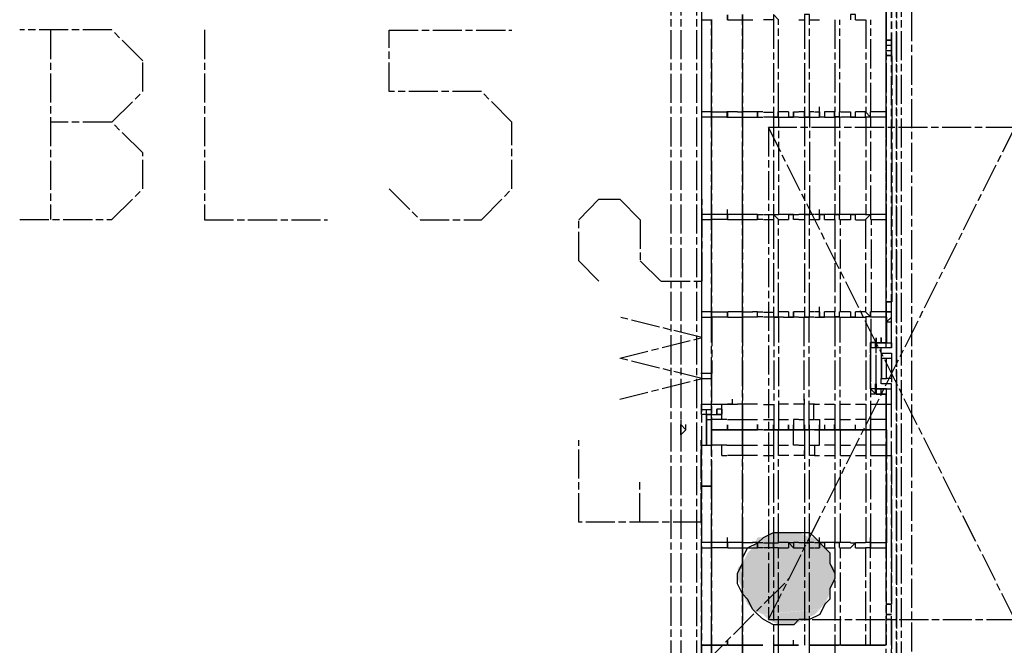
# Model space of a CAD drawing. Header units: millimetres. Extents: x -523 to 1404227, y -783705 to 1038705.
# Tile 502 of 508: x 909950 to 910763, y 237188 to 237704. Entities that reach past the tile are written whole.
import ezdxf

# ---------------------------------------------------------------- set-up
doc = ezdxf.new("R2010")
doc.units = ezdxf.units.MM
doc.linetypes.add('ACAD_ISO08W100', pattern=[36, 24, -3, 6, -3])
doc.layers.add('!!ELEKTRYKA', color=7, linetype='Continuous')

msp = doc.modelspace()

# ---------------------------------------------------------------- linework, layer by layer
at = {"layer": '!!ELEKTRYKA', "color": 252, "linetype": 'ACAD_ISO08W100', "lineweight": -3}
for points in [[(910509.24, 236904.17), (910509.24, 236908.46), (910509.24, 236904.17), (910509.24, 236908.46), (910509.24, 236912.68), (910513.41, 236912.68), (910513.41, 237983.7), (910513.41, 237987.92), (910513.41, 237992.21), (910509.24, 237992.21), (910513.41, 237992.21)], [(910509.24, 237992.21), (910509.24, 237987.92), (910509.24, 237983.7), (910509.24, 236912.68), (910509.24, 236916.91)], [(910492.02, 237988.05), (910487.85, 237988.05), (910487.85, 237983.76), (910487.85, 236912.74), (910487.85, 236908.52), (910492.02, 236908.52)], [(910487.85, 237983.76), (910492.02, 237983.76), (910496.18, 237983.76), (910496.18, 236912.74)], [(910513.38, 237928.7), (910513.38, 237924.48), (910513.38, 237382.59), (910521.71, 237382.59)], [(910678.35, 236950.84), (910678.35, 237818.68)], [(910686.68, 237818.68), (910686.68, 236912.74)], [(910665.67, 237437.68), (910665.67, 237729.81)], [(910669.84, 237729.81), (910669.84, 237437.68)], [(910670.07, 237729.77), (910670.07, 237687.39)], [(910665.88, 237712.75), (910665.88, 237708.54), (910665.88, 237704.32)], [(910513.38, 237704.33), (910517.55, 237704.33), (910521.71, 237704.33)], [(910534.77, 237704.27), (910534.77, 237708.49), (910534.77, 237704.27)], [(910534.81, 237704.33), (910543.14, 237704.33)], [(910543.05, 237704.34), (910547.22, 237704.34)], [(910547.19, 237704.34), (910547.19, 237708.57), (910547.19, 237704.34)], [(910547.19, 237704.34), (910555.52, 237704.34)], [(910572.77, 237704.27), (910568.61, 237704.27), (910564.44, 237704.27)], [(910593.6, 237704.34), (910597.76, 237704.34)], [(910602.42, 237704.27), (910602.42, 237708.5), (910598.26, 237708.5), (910598.26, 237704.27)], [(910598.3, 237704.34), (910598.3, 237628.09)], [(910602.4, 237704.28), (910606.56, 237704.28)], [(910602.46, 237628.09), (910602.46, 237704.34)], [(910606.63, 237704.34), (910610.79, 237704.34)], [(910623.35, 237704.34), (910623.35, 237628.13)], [(910627.51, 237628.13), (910627.51, 237704.34)], [(910640.37, 237704.33), (910640.37, 237708.55), (910636.21, 237708.55), (910636.21, 237704.33)], [(910640.43, 237704.34), (910648.75, 237704.34)], [(910648.93, 237704.34), (910648.93, 237628.13)], [(910653.09, 237628.13), (910653.09, 237704.34)], [(910665.88, 237704.32), (910665.88, 237623.86), (910665.88, 237704.32)], [(910670.04, 237687.38), (910665.88, 237687.38), (910670.04, 237687.38)], [(910670.02, 237691.66), (910670.02, 237687.38), (910670.02, 237683.17), (910670.02, 237678.95), (910670.02, 237674.73)], [(910670.04, 237683.16), (910665.88, 237683.16)], [(910665.88, 237678.88), (910670.04, 237678.88)], [(910665.88, 237674.67), (910670.04, 237674.67), (910665.88, 237674.67)], [(910670.41, 237674.64), (910670.41, 237471.45)], [(910614.84, 237628.18), (910614.84, 237623.9), (910610.68, 237623.9), (910610.68, 237628.18), (910610.68, 237623.9), (910610.68, 237628.18), (910610.68, 237632.4)], [(910521.71, 237628.15), (910517.55, 237628.15), (910513.38, 237628.15)], [(910521.71, 237623.92), (910517.55, 237623.92), (910513.38, 237623.92)], [(910534.16, 237623.94), (910529.99, 237623.94), (910521.66, 237623.94), (910521.66, 237628.17), (910521.66, 237623.94), (910521.66, 237628.17), (910529.99, 237628.17), (910534.16, 237628.17)], [(910521.66, 237543.54), (910521.66, 237623.94), (910521.66, 237543.54)], [(910543.08, 237628.17), (910534.16, 237628.17), (910534.16, 237623.94), (910543.08, 237623.94)], [(910547.22, 237628.12), (910543.05, 237628.12)], [(910543.05, 237623.9), (910547.22, 237623.9)], [(910555.52, 237628.13), (910547.19, 237628.13)], [(910547.19, 237543.47), (910547.19, 237623.91), (910547.19, 237543.47)], [(910547.19, 237623.91), (910555.52, 237623.91)], [(910559.64, 237628.21), (910555.47, 237628.21)], [(910555.47, 237623.98), (910559.64, 237623.98), (910563.8, 237623.98)], [(910563.78, 237628.21), (910559.61, 237628.21), (910559.61, 237623.99), (910559.61, 237628.21), (910559.61, 237623.99)], [(910564.44, 237628.07), (910568.61, 237628.07), (910572.77, 237628.07)], [(910572.77, 237623.85), (910568.61, 237623.85), (910564.44, 237623.85)], [(910576.89, 237623.87), (910572.72, 237623.87)], [(910572.83, 237623.89), (910572.83, 237543.45)], [(910581.03, 237628.21), (910576.27, 237628.21), (910576.27, 237623.99), (910581.03, 237623.99)], [(910576.87, 237623.93), (910576.87, 237628.16)], [(910576.99, 237543.45), (910576.99, 237623.89)], [(910585.17, 237628.16), (910581.01, 237628.16)], [(910581.01, 237623.94), (910585.17, 237623.94)], [(910585.15, 237628.23), (910585.15, 237623.95), (910589.31, 237623.95), (910589.31, 237628.23)], [(910589.31, 237623.95), (910585.15, 237623.95)], [(910589.29, 237624.01), (910589.29, 237628.24), (910589.29, 237624.01), (910593.45, 237624.01)], [(910589.29, 237628.24), (910593.45, 237628.24)], [(910597.76, 237628.13), (910593.6, 237628.13)], [(910593.6, 237623.91), (910597.76, 237623.91)], [(910598.41, 237623.89), (910598.41, 237543.45)], [(910606.01, 237628.21), (910601.85, 237628.21)], [(910602.4, 237623.89), (910606.56, 237623.89)], [(910602.58, 237543.45), (910602.58, 237623.89)], [(910610.79, 237628.09), (910606.63, 237628.09)], [(910606.63, 237623.87), (910610.79, 237623.87)], [(910614.84, 237623.9), (910610.68, 237623.9)], [(910623.1, 237628.26), (910623.1, 237624.04), (910627.26, 237624.04), (910627.26, 237628.26)], [(910627.26, 237624.04), (910623.1, 237624.04)], [(910623.4, 237623.89), (910623.4, 237543.45)], [(910627.33, 237623.9), (910627.33, 237628.18)], [(910627.57, 237543.45), (910627.57, 237623.89)], [(910636.25, 237628.06), (910627.93, 237628.06)], [(910636.25, 237623.84), (910627.93, 237623.84)], [(910636.21, 237628.13), (910636.21, 237623.91), (910640.37, 237623.91), (910640.37, 237628.13)], [(910640.37, 237623.91), (910636.21, 237623.91)], [(910648.67, 237628.14), (910640.35, 237628.14)], [(910640.35, 237623.92), (910648.67, 237623.92)], [(910640.41, 237623.9), (910640.41, 237628.18)], [(910652.79, 237623.99), (910648.63, 237623.99), (910648.63, 237628.21), (910652.79, 237623.99), (910652.79, 237628.21)], [(910648.99, 237623.89), (910648.99, 237543.45)], [(910665.25, 237628.21), (910652.77, 237628.21)], [(910665.25, 237623.99), (910652.77, 237623.99)], [(910653.15, 237543.45), (910653.15, 237623.89)], [(910665.88, 237623.86), (910665.88, 237628.14)], [(910521.71, 237543.46), (910517.55, 237543.46), (910513.38, 237543.46)], [(910534.16, 237543.54), (910529.99, 237543.54), (910521.66, 237543.54), (910521.66, 237547.77)], [(910521.66, 237539.32), (910521.66, 237543.54), (910521.66, 237539.32)], [(910534.77, 237543.38), (910534.77, 237547.66)], [(910534.77, 237539.15), (910534.77, 237543.38), (910534.77, 237539.15)], [(910543.14, 237543.46), (910534.81, 237543.46)], [(910547.22, 237543.46), (910543.05, 237543.46)], [(910555.52, 237543.47), (910547.19, 237543.47), (910547.19, 237547.69)], [(910547.19, 237539.25), (910547.19, 237543.47), (910547.19, 237539.25)], [(910559.64, 237543.55), (910555.47, 237543.55)], [(910559.61, 237543.56), (910563.78, 237543.56)], [(910563.78, 237539.34), (910559.61, 237539.34), (910559.61, 237543.56), (910559.61, 237539.34)], [(910564.44, 237543.37), (910568.61, 237543.37), (910572.77, 237543.37)], [(910572.72, 237543.45), (910576.89, 237543.45)], [(910581.05, 237543.55), (910576.89, 237543.55)], [(910585.17, 237543.53), (910581.01, 237543.53)], [(910585.15, 237543.54), (910589.31, 237543.54)], [(910589.31, 237539.32), (910589.31, 237543.54), (910585.15, 237543.54), (910585.15, 237539.32)], [(910593.45, 237539.33), (910589.29, 237539.33), (910589.29, 237543.55), (910593.45, 237543.55)], [(910597.76, 237543.47), (910593.6, 237543.47)], [(910602.42, 237539.15), (910602.42, 237543.43), (910598.26, 237543.43), (910598.26, 237539.15), (910598.26, 237462.97), (910598.26, 237458.75), (910602.42, 237458.75), (910602.42, 237462.97)], [(910598.26, 237543.43), (910602.42, 237543.43)], [(910606.04, 237543.55), (910601.88, 237543.55)], [(910610.7, 237543.45), (910606.54, 237543.45)], [(910610.68, 237539.24), (910610.68, 237543.52), (910610.68, 237547.74)], [(910614.84, 237539.24), (910614.84, 237543.52), (910610.68, 237543.52), (910610.68, 237539.24), (910610.68, 237543.52), (910614.84, 237543.52)], [(910623.14, 237543.53), (910614.82, 237543.53)], [(910623.1, 237543.55), (910627.26, 237543.55)], [(910627.26, 237539.33), (910627.26, 237543.55), (910623.1, 237543.55), (910623.1, 237539.33)], [(910636.24, 237543.52), (910627.33, 237543.52)], [(910636.21, 237543.43), (910640.37, 237543.43)], [(910640.37, 237539.21), (910640.37, 237543.43), (910636.21, 237543.43), (910636.21, 237539.21)], [(910648.67, 237543.5), (910640.35, 237543.5)], [(910648.63, 237543.52), (910652.79, 237543.52), (910648.63, 237539.3)], [(910652.77, 237547.8), (910652.77, 237543.58), (910652.77, 237539.3)], [(910665.59, 237543.47), (910653.09, 237543.47)], [(910665.88, 237547.68), (910665.88, 237543.46), (910665.88, 237458.79), (910665.88, 237539.18), (910665.88, 237543.46)], [(910513.38, 237539.24), (910517.55, 237539.24), (910521.71, 237539.24)], [(910521.66, 237416.55), (910521.66, 237412.27), (910521.66, 237319.13), (910521.66, 237272.6), (910521.66, 237365.73), (910521.66, 237458.86), (910521.66, 237539.32), (910521.66, 237463.09), (910521.66, 237458.86), (910521.66, 237463.09), (910529.99, 237463.09), (910534.16, 237463.09)], [(910534.16, 237539.32), (910529.99, 237539.32), (910521.66, 237539.32)], [(910534.81, 237539.24), (910543.14, 237539.24)], [(910543.05, 237539.23), (910547.22, 237539.23)], [(910547.19, 237539.25), (910555.52, 237539.25)], [(910555.47, 237539.33), (910559.64, 237539.33)], [(910572.77, 237539.15), (910568.61, 237539.15), (910564.44, 237539.15)], [(910576.89, 237539.33), (910581.05, 237539.33)], [(910581.01, 237539.25), (910585.17, 237539.25)], [(910593.6, 237539.25), (910597.76, 237539.25)], [(910601.88, 237539.33), (910606.04, 237539.33)], [(910602.46, 237463.04), (910602.46, 237539.23)], [(910606.54, 237539.23), (910610.7, 237539.23)], [(910614.82, 237539.31), (910623.14, 237539.31)], [(910623.28, 237539.23), (910623.28, 237463.04)], [(910627.33, 237539.24), (910636.24, 237539.24)], [(910627.99, 237462.97), (910627.99, 237539.15)], [(910640.35, 237539.22), (910648.67, 237539.22)], [(910648.8, 237539.15), (910648.8, 237462.97)], [(910653.09, 237539.25), (910665.59, 237539.25)], [(910653.56, 237462.97), (910653.56, 237539.15)], [(910670.04, 237471.44), (910665.88, 237471.44), (910670.04, 237471.44)], [(910521.71, 237463.06), (910517.55, 237463.06), (910513.38, 237463.06)], [(910543.14, 237463.06), (910534.81, 237463.06)], [(910547.22, 237463.02), (910543.05, 237463.02)], [(910555.52, 237458.81), (910547.19, 237458.81), (910547.19, 237463.03), (910555.52, 237463.03)], [(910559.64, 237463.12), (910555.47, 237463.12)], [(910555.47, 237458.9), (910559.64, 237458.9), (910559.64, 237463.12), (910563.8, 237463.12)], [(910564.44, 237462.95), (910568.61, 237462.95), (910572.77, 237462.95)], [(910581.05, 237463.12), (910576.89, 237463.12)], [(910585.17, 237463.06), (910581.01, 237463.06)], [(910585.15, 237463.08), (910585.15, 237458.86), (910589.31, 237458.86), (910589.31, 237463.08)], [(910593.45, 237463.15), (910589.29, 237463.15), (910589.29, 237458.87), (910593.45, 237458.87)], [(910597.76, 237463.03), (910593.6, 237463.03)], [(910606.04, 237463.12), (910601.88, 237463.12)], [(910610.7, 237463), (910606.54, 237463)], [(910610.68, 237458.85), (910610.68, 237463.07), (910610.68, 237467.3)], [(910614.84, 237458.85), (910610.68, 237458.85), (910610.68, 237463.07), (910610.68, 237458.85), (910614.84, 237458.85), (910614.84, 237463.07)], [(910623.14, 237463.09), (910614.82, 237463.09)], [(910623.1, 237463.11), (910623.1, 237458.89), (910627.26, 237458.89), (910627.26, 237463.11)], [(910636.24, 237463.07), (910627.33, 237463.07)], [(910636.21, 237463.01), (910636.21, 237458.79), (910640.37, 237458.79), (910640.37, 237463.01)], [(910648.75, 237463), (910640.43, 237463)], [(910648.63, 237463.1), (910652.79, 237458.88), (910648.63, 237458.88)], [(910665.25, 237463.12), (910652.77, 237463.12), (910652.77, 237458.9), (910665.25, 237458.9)], [(910652.77, 237458.9), (910652.77, 237463.12)], [(910665.88, 237458.79), (910665.88, 237463.01)], [(910670.02, 237463.02), (910670.02, 237467.3)], [(910513.38, 237458.83), (910517.55, 237458.83), (910521.71, 237458.83), (910521.71, 237412.23)], [(910534.16, 237458.86), (910529.99, 237458.86), (910521.66, 237458.86)], [(910534.81, 237458.83), (910543.14, 237458.83)], [(910543.05, 237458.79), (910547.22, 237458.79)], [(910547.19, 237365.7), (910547.19, 237458.81), (910547.19, 237365.7)], [(910563.78, 237458.91), (910559.61, 237458.91)], [(910572.77, 237458.72), (910568.61, 237458.72), (910564.44, 237458.72)], [(910576.89, 237458.75), (910572.72, 237458.75)], [(910572.9, 237458.83), (910572.9, 237365.69)], [(910576.89, 237458.9), (910581.05, 237458.9)], [(910577.06, 237365.69), (910577.06, 237458.83)], [(910581.01, 237458.84), (910585.17, 237458.84)], [(910589.31, 237458.86), (910585.15, 237458.86)], [(910593.6, 237458.81), (910597.76, 237458.81)], [(910597.89, 237458.83), (910597.89, 237365.69)], [(910602.42, 237458.75), (910598.26, 237458.75)], [(910601.88, 237458.9), (910606.04, 237458.9)], [(910602.06, 237365.69), (910602.06, 237458.83)], [(910606.54, 237458.78), (910610.7, 237458.78)], [(910614.82, 237458.87), (910623.14, 237458.87)], [(910627.26, 237458.89), (910623.1, 237458.89)], [(910623.48, 237458.83), (910623.48, 237365.69)], [(910627.33, 237458.85), (910636.24, 237458.85)], [(910627.65, 237365.69), (910627.65, 237458.83)], [(910640.37, 237458.79), (910636.21, 237458.79)], [(910640.43, 237458.78), (910648.75, 237458.78)], [(910649.07, 237458.83), (910649.07, 237365.69)], [(910653.24, 237433.42), (910653.24, 237458.83)], [(910665.9, 237437.56), (910665.9, 237458.72), (910665.9, 237437.56), (910661.74, 237437.56)], [(910670.04, 237454.57), (910665.88, 237454.57), (910670.04, 237458.79)], [(910669.9, 237454.55), (910669.9, 237437.64)], [(910670.02, 237454.58), (910670.02, 237458.8)], [(910656.93, 237437.74), (910652.77, 237437.74), (910656.93, 237437.74)], [(910656.93, 237433.52), (910652.77, 237433.52), (910652.77, 237429.24), (910652.77, 237433.52), (910652.77, 237437.74), (910652.77, 237433.52), (910652.77, 237437.74)], [(910656.99, 237433.42), (910656.99, 237437.64)], [(910665.92, 237395.24), (910661.76, 237395.24), (910657.6, 237395.24), (910661.76, 237395.24), (910665.92, 237395.24), (910665.92, 237399.46), (910657.6, 237399.46), (910657.6, 237395.24), (910657.6, 237399.46), (910657.6, 237403.67), (910657.6, 237429.11), (910657.6, 237433.33), (910657.6, 237437.55), (910657.6, 237441.77), (910657.6, 237437.55), (910657.6, 237433.33)], [(910665.92, 237437.55), (910661.76, 237437.55), (910657.6, 237437.55), (910657.6, 237441.77), (910657.6, 237437.55), (910665.92, 237437.55), (910665.92, 237441.77)], [(910670.08, 237433.33), (910657.6, 237433.33), (910657.6, 237437.55), (910661.76, 237437.55), (910661.76, 237441.77)], [(910661.57, 237437.64), (910661.57, 237441.87)], [(910665.74, 237437.64), (910665.74, 237441.87)], [(910665.88, 237437.63), (910665.88, 237441.85)], [(910665.88, 237433.36), (910665.88, 237437.63), (910670.04, 237437.63), (910670.04, 237433.36), (910670.04, 237437.63)], [(910670.02, 237433.43), (910670.02, 237437.65), (910670.02, 237441.87)], [(910674.16, 237437.66), (910674.16, 237433.44), (910674.16, 237424.94)], [(910674.54, 237437.61), (910674.54, 237441.84)], [(910652.77, 237429.24), (910652.77, 237403.87), (910652.77, 237429.24)], [(910661.74, 237429.12), (910661.74, 237433.34)], [(910661.76, 237424.83), (910661.76, 237407.89), (910661.76, 237429.11), (910670.08, 237429.11), (910670.08, 237403.67), (910661.76, 237403.67)], [(910661.74, 237424.9), (910665.9, 237424.9), (910670.06, 237424.9)], [(910665.92, 237407.89), (910665.92, 237424.83)], [(910670.08, 237424.83), (910670.08, 237407.89)], [(910521.73, 237412.3), (910517.56, 237412.3), (910512.8, 237412.3)], [(910674.16, 237412.29), (910674.16, 237408.01), (910674.16, 237399.57), (910674.16, 237395.35), (910674.16, 237399.57), (910674.16, 237403.79)], [(910512.8, 237408.08), (910517.56, 237408.08), (910521.73, 237408.08)], [(910656.93, 237399.65), (910652.77, 237399.65), (910652.77, 237403.87), (910652.77, 237399.65), (910652.77, 237395.37), (910656.93, 237395.37), (910652.77, 237399.65)], [(910656.99, 237395.32), (910656.99, 237399.54), (910656.99, 237403.76)], [(910657.6, 237395.24), (910657.6, 237399.46), (910657.6, 237403.67), (910657.6, 237399.46), (910670.08, 237399.46)], [(910661.74, 237403.69), (910661.74, 237407.97), (910665.9, 237407.97)], [(910670.04, 237407.98), (910665.88, 237407.98)], [(910670.02, 237204.78), (910670.02, 237209), (910670.02, 237043.94), (910670.02, 237399.56), (910670.02, 237403.78)], [(910653.09, 237365.7), (910653.09, 237399.55)], [(910661.74, 237395.25), (910661.74, 237399.47)], [(910665.77, 237043.92), (910665.77, 237395.25)], [(910665.88, 237399.48), (910670.04, 237399.48)], [(910669.75, 237399.55), (910669.75, 237386.82)], [(910517.55, 237374.14), (910517.55, 237378.37), (910513.38, 237378.37), (910513.38, 237382.59), (910513.38, 237386.82), (910521.71, 237386.82), (910534.81, 237386.82)], [(910529.94, 237386.95), (910534.11, 237386.95)], [(910530.04, 237374.14), (910530.04, 237386.82)], [(910538.94, 237386.77), (910534.77, 237386.77), (910543.1, 237386.77)], [(910538.91, 237386.78), (910538.91, 237391.01)], [(910547.25, 237386.91), (910543.08, 237386.91)], [(910555.52, 237386.82), (910547.19, 237386.82)], [(910559.64, 237386.92), (910555.47, 237386.92)], [(910564.44, 237386.75), (910568.61, 237386.75), (910572.77, 237386.75)], [(910581.05, 237386.92), (910576.89, 237386.92)], [(910585.17, 237386.88), (910581.01, 237386.88)], [(910593.49, 237386.88), (910589.33, 237386.88)], [(910597.76, 237386.82), (910593.6, 237386.82)], [(910597.71, 237386.92), (910597.71, 237374.19)], [(910598.26, 237386.74), (910598.26, 237391.02)], [(910601.88, 237374.19), (910606.04, 237374.19), (910606.04, 237386.92)], [(910606.56, 237386.82), (910602.4, 237386.82)], [(910606.54, 237386.84), (910610.7, 237386.84)], [(910614.84, 237386.85), (910623.16, 237386.85)], [(910627.33, 237386.85), (910636.24, 237386.85)], [(910640.35, 237386.82), (910648.67, 237386.82)], [(910652.77, 237386.93), (910665.25, 237386.93), (910669.41, 237386.93)], [(910517.52, 237378.39), (910517.52, 237382.61)], [(910529.97, 237382.71), (910525.8, 237382.71), (910525.8, 237378.42), (910529.97, 237378.42)], [(910525.88, 237378.37), (910525.88, 237382.59)], [(910496.13, 237374.21), (910496.13, 237369.98), (910500.3, 237365.75), (910496.13, 237361.53), (910496.13, 237365.75)], [(910517.52, 237378.39), (910521.69, 237378.39), (910517.52, 237378.39)], [(910517.52, 237374.16), (910521.69, 237374.16)], [(910521.66, 237378.4), (910529.99, 237378.4)], [(910534.16, 237374.18), (910529.99, 237374.18), (910521.66, 237374.18)], [(910534.81, 237374.14), (910543.14, 237374.14)], [(910543.08, 237374.18), (910547.25, 237374.18)], [(910547.19, 237374.15), (910555.52, 237374.15)], [(910555.47, 237374.19), (910559.64, 237374.19)], [(910572.77, 237374.08), (910568.61, 237374.08), (910564.44, 237374.08)], [(910576.89, 237374.19), (910581.05, 237374.19)], [(910581.01, 237374.15), (910585.17, 237374.15)], [(910593.45, 237374.25), (910589.29, 237374.25), (910589.29, 237365.74), (910589.29, 237369.96)], [(910593.6, 237374.15), (910597.76, 237374.15)], [(910606.54, 237374.11), (910610.7, 237374.11)], [(910610.68, 237374.13), (910610.68, 237365.69)], [(910623.14, 237374.21), (910614.82, 237374.21)], [(910636.25, 237374.05), (910627.93, 237374.05)], [(910648.67, 237374.16), (910640.35, 237374.16)], [(910665.25, 237374.21), (910652.77, 237374.21)], [(910500.3, 237365.75), (910500.3, 237369.98)], [(910521.69, 237365.71), (910521.69, 237369.93)], [(910534.18, 237365.71), (910543.11, 237365.71)], [(910534.77, 237365.58), (910534.77, 237369.81)], [(910543.14, 237365.69), (910534.81, 237365.69)], [(910547.19, 237365.7), (910555.52, 237365.7), (910547.19, 237365.7), (910547.19, 237369.93)], [(910547.19, 237272.53), (910547.19, 237365.7), (910547.19, 237272.53)], [(910563.8, 237365.74), (910559.64, 237365.74), (910555.47, 237365.74), (910559.64, 237365.74)], [(910563.78, 237365.76), (910559.61, 237365.76), (910559.61, 237369.98), (910559.61, 237365.76)], [(910572.72, 237365.67), (910572.72, 237369.89), (910572.72, 237365.67), (910572.72, 237272.53), (910576.89, 237272.53), (910576.89, 237365.67), (910572.72, 237365.67), (910576.89, 237365.67)], [(910593.45, 237353.08), (910589.29, 237353.08), (910589.29, 237365.74), (910593.45, 237365.74), (910589.29, 237365.74)], [(910589.33, 237365.71), (910589.33, 237369.93)], [(910598.3, 237365.67), (910598.3, 237272.53)], [(910606.04, 237365.74), (910601.88, 237365.74)], [(910606.56, 237365.65), (910602.4, 237365.65), (910602.4, 237369.87)], [(910602.46, 237272.53), (910602.46, 237365.67)], [(910610.68, 237352.96), (910610.68, 237365.69), (910614.84, 237365.69), (910610.68, 237365.69), (910610.68, 237369.91), (910610.68, 237365.69), (910610.68, 237369.91)], [(910614.82, 237369.93), (910614.82, 237365.7), (910623.14, 237365.7), (910614.82, 237365.7)], [(910623.1, 237365.8), (910627.26, 237365.8), (910623.1, 237365.8), (910623.1, 237370.02)], [(910623.28, 237365.67), (910623.28, 237272.53)], [(910628.04, 237272.53), (910628.04, 237365.67)], [(910640.35, 237365.66), (910648.67, 237365.66), (910640.35, 237365.66), (910640.35, 237369.88)], [(910665.27, 237365.75), (910652.79, 237365.75), (910648.63, 237365.75), (910652.79, 237365.75)], [(910648.86, 237365.67), (910648.86, 237272.53)], [(910665.25, 237365.77), (910652.77, 237365.77), (910652.77, 237369.99)], [(910653.02, 237272.53), (910653.02, 237365.67)], [(910665.97, 237365.69), (910665.97, 237369.91)], [(910517.55, 236955.04), (910517.55, 236959.26), (910513.38, 236959.26), (910513.38, 236963.49), (910513.38, 237348.73), (910513.38, 237352.95), (910517.55, 237352.95), (910517.55, 237357.18)], [(910517.52, 237352.97), (910521.69, 237352.97)], [(910534.16, 237352.99), (910529.99, 237352.99), (910521.66, 237352.99)], [(910529.99, 237344.54), (910529.99, 237352.99)], [(910534.18, 237352.97), (910543.11, 237352.97)], [(910543.08, 237352.99), (910547.25, 237352.99)], [(910547.19, 237352.97), (910555.52, 237352.97)], [(910555.47, 237353.01), (910559.64, 237353.01)], [(910572.77, 237352.9), (910568.61, 237352.9), (910564.44, 237352.9)], [(910576.89, 237353.01), (910581.05, 237353.01)], [(910581.01, 237352.98), (910585.17, 237352.98)], [(910593.6, 237352.97), (910597.76, 237352.97)], [(910598.26, 237344.46), (910598.26, 237348.69)], [(910598.3, 237352.94), (910598.3, 237344.49)], [(910602.4, 237352.93), (910606.56, 237352.93)], [(910606.54, 237352.94), (910610.7, 237352.94)], [(910606.63, 237352.94), (910606.63, 237344.49)], [(910623.14, 237353.04), (910614.82, 237353.04)], [(910636.25, 237352.89), (910627.93, 237352.89)], [(910648.67, 237353), (910640.35, 237353)], [(910665.25, 237353.05), (910652.77, 237353.05)], [(910529.94, 237344.59), (910534.11, 237344.59)], [(910543.1, 237344.46), (910534.77, 237344.46)], [(910547.25, 237344.54), (910543.08, 237344.54)], [(910555.52, 237344.52), (910547.19, 237344.52)], [(910559.64, 237344.56), (910555.47, 237344.56)], [(910564.44, 237344.4), (910568.61, 237344.4), (910572.77, 237344.4)], [(910581.05, 237344.56), (910576.89, 237344.56)], [(910585.27, 237344.52), (910581.1, 237344.52)], [(910597.76, 237344.52), (910593.6, 237344.52), (910589.43, 237344.52)], [(910606.56, 237344.48), (910602.4, 237344.48)], [(910606.54, 237344.5), (910610.7, 237344.5)], [(910614.86, 237344.5), (910623.19, 237344.5)], [(910627.94, 237344.5), (910636.27, 237344.5)], [(910640.43, 237344.5), (910648.75, 237344.5)], [(910652.77, 237344.61), (910665.25, 237344.61), (910669.41, 237344.61)], [(910670.27, 237344.49), (910670.27, 237221.73)], [(910521.66, 237319.13), (910521.66, 237323.36)], [(910534.16, 237272.6), (910529.99, 237272.6), (910521.66, 237272.6), (910521.66, 237276.82)], [(910534.77, 237272.46), (910534.77, 237276.69)], [(910555.52, 237272.53), (910547.19, 237272.53), (910547.19, 237276.76)], [(910610.68, 237268.3), (910610.68, 237272.58), (910610.68, 237276.8)], [(910652.77, 237272.64), (910652.77, 237276.86)], [(910521.71, 237272.55), (910517.55, 237272.55), (910513.38, 237272.55)], [(910513.38, 237268.32), (910517.55, 237268.32), (910521.71, 237268.32)], [(910521.66, 237268.37), (910521.66, 237272.6), (910521.66, 237268.37)], [(910534.16, 237268.37), (910529.99, 237268.37), (910521.66, 237268.37)], [(910534.77, 237268.24), (910534.77, 237272.46), (910534.77, 237268.24)], [(910543.14, 237272.55), (910534.81, 237272.55)], [(910534.81, 237268.32), (910543.14, 237268.32)], [(910547.25, 237272.6), (910543.08, 237272.6)], [(910543.08, 237268.37), (910547.25, 237268.37)], [(910547.19, 237268.31), (910547.19, 237272.53), (910547.19, 237268.31)], [(910547.19, 237187.87), (910547.19, 237268.31), (910547.19, 237187.87)], [(910547.19, 237268.31), (910555.52, 237268.31)], [(910559.64, 237272.58), (910555.47, 237272.58)], [(910555.47, 237268.36), (910559.64, 237268.36)], [(910559.61, 237272.6), (910563.78, 237272.6)], [(910563.78, 237268.38), (910559.61, 237268.38), (910559.61, 237272.6), (910559.61, 237268.38)], [(910564.44, 237272.48), (910568.61, 237272.48), (910572.77, 237272.48)], [(910572.77, 237268.2), (910568.61, 237268.2), (910564.44, 237268.2)], [(910581.05, 237272.58), (910576.89, 237272.58)], [(910576.89, 237268.36), (910581.05, 237268.36)], [(910585.17, 237272.57), (910581.01, 237272.57)], [(910581.01, 237268.35), (910585.17, 237268.35)], [(910585.15, 237272.59), (910589.31, 237272.59)], [(910589.31, 237268.37), (910585.15, 237272.59), (910585.15, 237268.37)], [(910593.45, 237272.62), (910589.29, 237272.62), (910589.29, 237268.39), (910593.45, 237268.39)], [(910597.76, 237272.53), (910593.6, 237272.53)], [(910593.6, 237268.31), (910597.76, 237268.31)], [(910598.26, 237272.45), (910602.42, 237272.45)], [(910602.42, 237268.23), (910602.42, 237272.45), (910598.26, 237272.45), (910598.26, 237268.23)], [(910598.3, 237268.3), (910598.3, 237187.83)], [(910606.04, 237272.58), (910601.88, 237272.58)], [(910601.88, 237268.36), (910606.04, 237268.36)], [(910602.46, 237107.41), (910602.46, 237187.83), (910602.46, 237268.3)], [(910610.7, 237272.5), (910606.54, 237272.5)], [(910606.54, 237268.28), (910610.7, 237268.28)], [(910614.84, 237272.58), (910610.68, 237272.58), (910610.68, 237268.3), (910610.68, 237272.58), (910614.84, 237272.58), (910614.84, 237268.3)], [(910623.14, 237272.6), (910614.82, 237272.6)], [(910614.82, 237268.32), (910623.14, 237268.32)], [(910623.1, 237272.64), (910627.26, 237272.64)], [(910627.26, 237268.42), (910627.26, 237272.64), (910623.1, 237272.64), (910623.1, 237268.42)], [(910623.28, 237268.3), (910623.28, 237187.83), (910623.28, 237107.41)], [(910636.24, 237272.58), (910627.33, 237272.58)], [(910627.33, 237268.3), (910636.24, 237268.3)], [(910628.04, 237187.83), (910628.04, 237268.3)], [(910636.21, 237272.5), (910640.37, 237272.5)], [(910640.37, 237268.28), (910640.37, 237272.5), (910636.21, 237268.28)], [(910648.67, 237272.52), (910640.35, 237272.52)], [(910640.35, 237268.3), (910648.67, 237268.3)], [(910652.79, 237187.93), (910652.79, 237268.35), (910652.79, 237272.56), (910652.79, 237268.35), (910648.63, 237268.35), (910648.63, 237187.93)], [(910652.79, 237272.56), (910648.63, 237272.56)], [(910665.59, 237272.53), (910653.09, 237272.53)], [(910653.09, 237268.31), (910665.59, 237268.31)], [(910670.04, 237221.7), (910665.88, 237221.7), (910670.04, 237221.7)], [(910665.88, 237208.98), (910670.04, 237208.98), (910665.88, 237208.98)], [(910521.66, 237187.91), (910521.66, 237192.14)], [(910589.29, 237187.93), (910593.45, 237187.93), (910589.29, 237187.93), (910589.29, 237192.15)], [(910665.88, 237187.83), (910665.88, 237192.04)], [(910517.55, 237187.86), (910513.38, 237187.86), (910517.55, 237187.86)], [(910521.69, 237187.89), (910517.52, 237187.89), (910521.69, 237187.89)], [(910543.1, 237187.79), (910534.77, 237187.79), (910543.1, 237187.79)], [(910547.22, 237187.85), (910543.05, 237187.85), (910547.22, 237187.85)], [(910547.19, 237107.44), (910547.19, 237187.87), (910547.19, 237107.44)], [(910547.19, 237187.87), (910555.52, 237187.87), (910547.19, 237187.87)], [(910559.64, 237187.93), (910555.47, 237187.93), (910559.64, 237187.93)], [(910559.61, 237187.95), (910563.78, 237187.95), (910559.61, 237187.95)], [(910581.03, 237187.85), (910576.87, 237187.85), (910581.03, 237187.85)], [(910606.56, 237187.8), (910602.4, 237187.8), (910606.56, 237187.8)], [(910610.7, 237187.83), (910606.54, 237187.83), (910610.7, 237187.83)], [(910610.68, 237187.86), (910614.84, 237187.86), (910610.68, 237187.86)], [(910623.14, 237187.88), (910614.82, 237187.88), (910623.14, 237187.88)], [(910623.1, 237187.99), (910627.26, 237187.99), (910623.1, 237187.99)], [(910636.25, 237187.81), (910627.93, 237187.81), (910636.25, 237187.81)], [(910636.21, 237187.86), (910640.37, 237187.86), (910636.21, 237187.86)], [(910648.67, 237187.88), (910640.35, 237187.88), (910648.67, 237187.88)], [(910648.63, 237187.93), (910652.79, 237187.93), (910648.63, 237187.93)], [(910665.25, 237187.96), (910652.77, 237187.96), (910665.25, 237187.96)]]:
    msp.add_lwpolyline(points, dxfattribs=at)
for points in [[(910674.16, 237818.7), (910674.16, 237873.72), (910674.16, 237945.67), (910674.16, 236950.8)], [(910521.66, 237628.17), (910521.66, 237704.4), (910521.66, 237623.94)], [(910547.19, 237628.13), (910547.19, 237704.34), (910547.19, 237623.91)], [(910572.72, 237704.34), (910572.72, 237628.09), (910572.72, 237623.87), (910576.89, 237623.87), (910576.89, 237628.09), (910576.89, 237704.34), (910572.72, 237708.56)], [(910665.88, 237704.32), (910665.88, 237708.54)], [(910534.77, 237628.05), (910534.77, 237623.82)], [(910598.26, 237623.82), (910602.42, 237623.82), (910602.42, 237628.1), (910602.42, 237623.82), (910598.26, 237623.82), (910598.26, 237628.1)], [(910623.16, 237628.18), (910614.84, 237628.18), (910614.84, 237623.9), (910623.16, 237623.9)], [(910665.65, 237623.89), (910665.65, 237543.45)], [(910572.72, 237539.23), (910572.72, 237463.04), (910572.72, 237458.75), (910576.89, 237458.75), (910576.89, 237463.04), (910576.89, 237539.23), (910572.72, 237543.45)], [(910547.19, 237463.03), (910547.19, 237539.25), (910547.19, 237458.81)], [(910534.77, 237462.99), (910534.77, 237458.76)], [(910665.88, 237463.01), (910670.04, 237463.01)], [(910652.77, 237403.87), (910652.77, 237399.65)], [(910665.88, 237378.33), (910665.88, 237395.27), (910665.88, 237382.55), (910665.88, 237365.61)], [(910529.97, 237378.42), (910525.8, 237378.42)], [(910529.94, 237378.5), (910529.94, 237382.73)], [(910517.52, 237378.39), (910517.52, 237352.97), (910517.52, 237357.2), (910517.52, 237374.16)], [(910496.13, 237369.98), (910500.3, 237365.75), (910496.13, 237361.53)], [(910534.16, 237365.73), (910529.99, 237365.73), (910521.66, 237365.73), (910521.66, 237369.95), (910521.66, 237365.73), (910529.99, 237365.73)], [(910534.77, 237369.81), (910534.77, 237365.58)], [(910543.08, 237365.73), (910547.25, 237365.73)], [(910572.77, 237365.57), (910568.61, 237365.57), (910564.44, 237365.57), (910568.61, 237365.57)], [(910576.89, 237365.74), (910581.05, 237365.74)], [(910581.01, 237365.71), (910585.17, 237365.71)], [(910585.15, 237369.95), (910585.15, 237365.72), (910589.31, 237365.72), (910585.15, 237365.72)], [(910593.6, 237365.7), (910597.76, 237365.7)], [(910598.26, 237369.85), (910598.26, 237365.63), (910602.42, 237365.63), (910598.26, 237365.63)], [(910606.54, 237365.67), (910610.7, 237365.67)], [(910627.93, 237365.61), (910636.25, 237365.61)], [(910640.37, 237365.64), (910636.21, 237365.64)], [(910665.88, 237369.89), (910665.88, 237365.61)], [(910666.11, 237272.53), (910666.11, 237365.67)], [(910517.55, 237319.09), (910521.71, 237319.09), (910517.55, 237319.09), (910513.38, 237319.09)], [(910610.88, 237213.25), (910602.55, 237209.03), (910593.62, 237209.03), (910589.46, 237204.8), (910581.13, 237204.8), (910572.8, 237204.8), (910564.47, 237209.03), (910559.71, 237213.25), (910555.55, 237217.48), (910551.38, 237225.92), (910547.22, 237230.21), (910543.05, 237238.66), (910543.05, 237247.1), (910547.22, 237255.61), (910547.22, 237259.84), (910551.38, 237268.29), (910559.71, 237272.51), (910564.47, 237276.73), (910572.8, 237280.96), (910576.97, 237280.96), (910585.3, 237280.96), (910593.62, 237280.96), (910602.55, 237280.96), (910606.71, 237276.73), (910615.04, 237268.29), (910619.21, 237264.06), (910619.21, 237255.61), (910623.37, 237247.1), (910623.37, 237242.88), (910619.21, 237234.43), (910619.21, 237225.92), (910615.04, 237221.7)], [(910521.66, 237187.91), (910521.66, 237268.37), (910521.66, 237187.91), (910521.66, 237107.46)], [(910572.72, 237107.41), (910576.89, 237107.41), (910576.89, 237187.83), (910576.89, 237268.3), (910572.72, 237268.3), (910572.72, 237272.53), (910572.72, 237268.3), (910572.72, 237187.83)], [(910665.88, 237272.5), (910665.88, 237268.28), (910665.88, 237187.83)], [(910665.88, 237213.26), (910670.04, 237213.26)], [(910534.77, 237192.02), (910534.77, 237187.79)], [(910521.66, 237187.91), (910529.99, 237187.91), (910534.16, 237187.91), (910529.99, 237187.91)], [(910572.72, 237187.83), (910576.89, 237187.83)], [(910585.17, 237187.88), (910589.33, 237187.88), (910585.17, 237187.88), (910581.01, 237187.88)]]:
    msp.add_lwpolyline(points, close=True, dxfattribs=at)
at = {"layer": '!!ELEKTRYKA', "color": 5, "linetype": 'ACAD_ISO08W100', "lineweight": -3}
for points in [[(910026.32, 237619.67), (910052.06, 237645.11), (910052.06, 237670.49), (910026.32, 237695.87), (909950.3, 237695.87)], [(909975.83, 237695.84), (909975.83, 237539.23)], [(910102.8, 237695.86), (910102.8, 237539.21), (910204.4, 237539.21)], [(910255.3, 237564.61), (910280.96, 237539.19), (910331.68, 237539.19), (910356.75, 237564.61), (910356.75, 237619.63), (910331.68, 237645.05), (910255.3, 237645.05), (910255.3, 237695.83), (910356.75, 237695.83)], [(909950.3, 237539.28), (910026.32, 237539.28), (910052.06, 237564.66), (910052.06, 237594.29), (910026.32, 237619.67), (909975.44, 237619.67)]]:
    msp.add_lwpolyline(points, dxfattribs=at)
at = {"layer": '!!ELEKTRYKA', "color": 1, "linetype": 'ACAD_ISO08W100', "lineweight": -3}
for points in [[(910772.01, 237208.98), (910772.01, 237615.41), (910568.58, 237615.41), (910568.58, 237208.98), (910772.01, 237208.98), (910568.58, 237615.41)], [(910568.58, 237208.98), (910772.01, 237615.41)], [(910428.62, 237488.4), (910411.94, 237505.32), (910411.94, 237539.16), (910428.62, 237556.14), (910445.9, 237556.14), (910462.58, 237539.16), (910462.58, 237505.32), (910479.86, 237488.4), (910513.82, 237488.4), (910513.82, 237556.14)], [(910445.76, 237391.02), (910513.65, 237407.99), (910445.76, 237424.9), (910513.65, 237441.82), (910445.76, 237458.79)], [(910513.82, 237289.41), (910411.94, 237289.41), (910411.94, 237357.15)], [(910512.93, 237289.51), (910512.93, 237357.28)], [(910462.32, 237289.51), (910462.32, 237323.39)], [(910284.97, 236942.27), (910585.64, 237242.81)]]:
    msp.add_lwpolyline(points, dxfattribs=at)
at = {"layer": '!!ELEKTRYKA', "color": 252, "linetype": 'ACAD_ISO08W100', "lineweight": -3}
for points in [[(910594.19, 237280.93), (910564.44, 237276.7), (910602.51, 237276.7)], [(910594.19, 237280.93), (910572.77, 237280.93), (910564.44, 237276.7)], [(910606.04, 237276.86), (910555.47, 237268.36), (910614.96, 237268.36)], [(910606.04, 237276.86), (910559.64, 237276.86), (910555.47, 237268.36)], [(910614.99, 237268.33), (910551.33, 237264.11), (910619.15, 237264.11)], [(910614.99, 237268.33), (910555.5, 237268.33), (910551.33, 237264.11)], [(910619.18, 237264.09), (910547.19, 237255.64), (910619.18, 237255.64)], [(910619.18, 237264.09), (910551.36, 237264.09), (910547.19, 237255.64)], [(910619.21, 237255.61), (910543.05, 237251.33), (910623.37, 237251.33)], [(910619.21, 237255.61), (910547.22, 237255.61), (910543.05, 237251.33)], [(910623.37, 237251.33), (910543.05, 237242.88), (910623.37, 237242.88)], [(910623.37, 237251.33), (910543.05, 237251.33), (910543.05, 237242.88)], [(910623.37, 237242.88), (910543.05, 237242.88), (910547.22, 237234.43)], [(910623.35, 237242.91), (910547.19, 237234.46), (910619.18, 237234.46)], [(910619.18, 237234.46), (910547.19, 237230.23), (910619.18, 237230.23)], [(910619.18, 237234.46), (910547.19, 237234.46), (910547.19, 237230.23)], [(910619.18, 237230.23), (910547.19, 237230.23), (910551.36, 237221.73)], [(910619.15, 237230.26), (910551.33, 237221.75), (910614.99, 237221.75)], [(910614.99, 237221.75), (910551.33, 237221.75), (910555.5, 237217.53)], [(910614.96, 237221.78), (910555.47, 237217.55), (910610.8, 237217.55)], [(910610.8, 237217.55), (910555.47, 237217.55), (910563.8, 237213.33)], [(910610.84, 237217.4), (910564.44, 237213.18), (910606.68, 237213.18)], [(910606.68, 237213.18), (910564.44, 237213.18), (910568.61, 237208.95)], [(910606.65, 237213.2), (910568.58, 237208.98), (910598.33, 237208.98)], [(910598.33, 237208.98), (910568.58, 237208.98), (910576.91, 237204.75)], [(910598.28, 237209.03), (910576.87, 237204.8), (910589.36, 237204.8)]]:
    msp.add_solid(points, dxfattribs=at)

doc.saveas('drawing.dxf')
